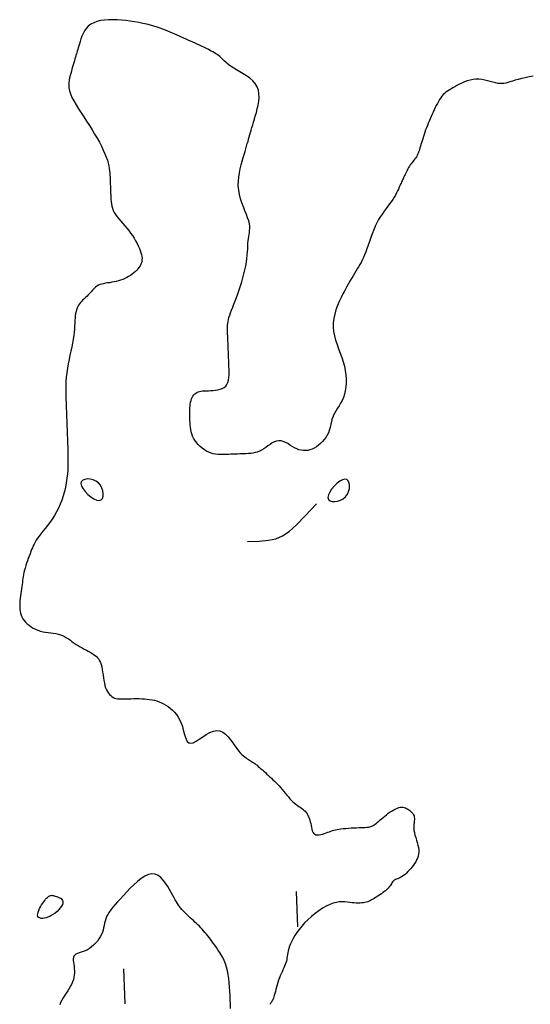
# Model space of a CAD drawing. Header units: millimetres. Extents: x 32690613 to 32693367, y 5343692 to 5344708.
# Tile 888 of 1009: x 32693222 to 32693237, y 5344338 to 5344366. Entities that reach past the tile are written whole.
import ezdxf

# ---------------------------------------------------------------- set-up
doc = ezdxf.new("R2010")
doc.units = ezdxf.units.MM
doc.header["$LTSCALE"] = 20
doc.layers.add('02-DGM_HL_492.00', color=82, linetype='Continuous')

msp = doc.modelspace()

# ---------------------------------------------------------------- linework, layer by layer
at = {"layer": '02-DGM_HL_492.00', "elevation": 492, "flags": 128}
for points in [[(32693237.083, 5344364.832), (32693236.966, 5344364.812), (32693236.855, 5344364.789), (32693236.751, 5344364.765), (32693236.654, 5344364.74), (32693236.567, 5344364.715), (32693236.489, 5344364.692), (32693236.42, 5344364.671), (32693236.357, 5344364.653), (32693236.299, 5344364.638), (32693236.243, 5344364.628), (32693236.187, 5344364.622), (32693236.13, 5344364.622), (32693236.07, 5344364.629), (32693236.004, 5344364.642), (32693235.934, 5344364.66), (32693235.86, 5344364.681), (32693235.782, 5344364.703), (32693235.702, 5344364.722), (32693235.62, 5344364.738), (32693235.537, 5344364.748), (32693235.454, 5344364.75), (32693235.371, 5344364.741), (32693235.289, 5344364.724), (32693235.208, 5344364.7), (32693235.13, 5344364.671), (32693235.055, 5344364.638), (32693234.982, 5344364.602), (32693234.914, 5344364.566), (32693234.851, 5344364.531), (32693234.792, 5344364.499), (32693234.738, 5344364.468), (32693234.688, 5344364.439), (32693234.642, 5344364.409), (32693234.599, 5344364.377), (32693234.559, 5344364.344), (32693234.521, 5344364.308), (32693234.486, 5344364.267), (32693234.452, 5344364.221), (32693234.419, 5344364.171), (32693234.387, 5344364.117), (32693234.356, 5344364.06), (32693234.327, 5344364.001), (32693234.297, 5344363.939), (32693234.268, 5344363.876), (32693234.239, 5344363.812), (32693234.211, 5344363.749), (32693234.182, 5344363.685), (32693234.154, 5344363.622), (32693234.126, 5344363.558), (32693234.099, 5344363.494), (32693234.072, 5344363.431), (32693234.047, 5344363.367), (32693234.023, 5344363.304), (32693234, 5344363.24), (32693233.978, 5344363.177), (32693233.958, 5344363.116), (32693233.939, 5344363.055), (32693233.921, 5344362.997), (32693233.904, 5344362.941), (32693233.889, 5344362.889), (32693233.874, 5344362.839), (32693233.861, 5344362.794), (32693233.848, 5344362.752), (32693233.836, 5344362.712), (32693233.823, 5344362.676), (32693233.81, 5344362.641), (32693233.795, 5344362.607), (32693233.779, 5344362.575), (32693233.761, 5344362.543), (32693233.74, 5344362.511), (32693233.717, 5344362.478), (32693233.692, 5344362.446), (32693233.667, 5344362.412), (32693233.641, 5344362.378), (32693233.614, 5344362.344), (32693233.588, 5344362.308), (32693233.563, 5344362.271), (32693233.539, 5344362.233), (32693233.516, 5344362.194), (32693233.495, 5344362.155), (32693233.475, 5344362.116), (32693233.456, 5344362.078), (32693233.439, 5344362.041), (32693233.423, 5344362.006), (32693233.408, 5344361.973), (32693233.394, 5344361.942), (32693233.381, 5344361.913), (32693233.368, 5344361.885), (32693233.355, 5344361.856), (32693233.341, 5344361.826), (32693233.327, 5344361.794), (32693233.311, 5344361.758), (32693233.293, 5344361.718), (32693233.272, 5344361.673), (32693233.249, 5344361.624), (32693233.223, 5344361.57), (32693233.195, 5344361.513), (32693233.163, 5344361.453), (32693233.127, 5344361.391), (32693233.089, 5344361.328), (32693233.046, 5344361.264), (32693233, 5344361.199), (32693232.951, 5344361.134), (32693232.899, 5344361.066), (32693232.846, 5344360.996), (32693232.793, 5344360.921), (32693232.74, 5344360.842), (32693232.688, 5344360.756), (32693232.639, 5344360.664), (32693232.592, 5344360.565), (32693232.547, 5344360.46), (32693232.505, 5344360.352), (32693232.466, 5344360.243), (32693232.427, 5344360.134), (32693232.391, 5344360.028), (32693232.355, 5344359.928), (32693232.321, 5344359.835), (32693232.287, 5344359.75), (32693232.254, 5344359.673), (32693232.22, 5344359.603), (32693232.187, 5344359.537), (32693232.152, 5344359.475), (32693232.117, 5344359.414), (32693232.08, 5344359.353), (32693232.042, 5344359.29), (32693232.002, 5344359.224), (32693231.96, 5344359.155), (32693231.916, 5344359.082), (32693231.87, 5344359.004), (32693231.823, 5344358.921), (32693231.774, 5344358.834), (32693231.724, 5344358.741), (32693231.673, 5344358.642), (32693231.62, 5344358.537), (32693231.568, 5344358.426), (32693231.519, 5344358.311), (32693231.475, 5344358.192), (32693231.439, 5344358.07), (32693231.411, 5344357.947), (32693231.395, 5344357.822), (32693231.393, 5344357.697), (32693231.405, 5344357.572), (32693231.43, 5344357.448), (32693231.464, 5344357.324), (32693231.506, 5344357.201), (32693231.551, 5344357.077), (32693231.598, 5344356.954), (32693231.642, 5344356.831), (32693231.681, 5344356.707), (32693231.714, 5344356.584), (32693231.738, 5344356.461), (32693231.754, 5344356.339), (32693231.763, 5344356.22), (32693231.764, 5344356.105), (32693231.756, 5344355.995), (32693231.741, 5344355.89), (32693231.717, 5344355.791), (32693231.686, 5344355.7), (32693231.649, 5344355.615), (32693231.607, 5344355.536), (32693231.563, 5344355.462), (32693231.519, 5344355.392), (32693231.477, 5344355.325), (32693231.439, 5344355.259), (32693231.407, 5344355.195), (32693231.382, 5344355.132), (32693231.362, 5344355.069), (32693231.347, 5344355.005), (32693231.333, 5344354.942), (32693231.32, 5344354.879), (32693231.304, 5344354.816), (32693231.285, 5344354.753), (32693231.26, 5344354.689), (32693231.227, 5344354.626), (32693231.188, 5344354.563), (32693231.143, 5344354.501), (32693231.092, 5344354.443), (32693231.038, 5344354.388), (32693230.98, 5344354.338), (32693230.921, 5344354.294), (32693230.86, 5344354.257), (32693230.798, 5344354.227), (32693230.737, 5344354.205), (32693230.675, 5344354.191), (32693230.612, 5344354.184), (32693230.55, 5344354.186), (32693230.487, 5344354.195), (32693230.424, 5344354.212), (32693230.36, 5344354.237), (32693230.296, 5344354.269), (32693230.232, 5344354.306), (32693230.168, 5344354.345), (32693230.104, 5344354.383), (32693230.04, 5344354.418), (32693229.977, 5344354.445), (32693229.914, 5344354.462), (32693229.851, 5344354.467), (32693229.789, 5344354.458), (32693229.727, 5344354.435), (32693229.666, 5344354.403), (32693229.605, 5344354.364), (32693229.544, 5344354.321), (32693229.483, 5344354.277), (32693229.422, 5344354.235), (32693229.361, 5344354.198), (32693229.3, 5344354.168), (32693229.238, 5344354.145), (32693229.176, 5344354.128), (32693229.114, 5344354.115), (32693229.052, 5344354.107), (32693228.989, 5344354.101), (32693228.927, 5344354.098), (32693228.865, 5344354.095), (32693228.802, 5344354.093), (32693228.74, 5344354.09), (32693228.677, 5344354.088), (32693228.615, 5344354.085), (32693228.552, 5344354.083), (32693228.49, 5344354.081), (32693228.427, 5344354.078), (32693228.365, 5344354.076), (32693228.303, 5344354.073), (32693228.24, 5344354.072), (32693228.177, 5344354.073), (32693228.115, 5344354.076), (32693228.052, 5344354.084), (32693227.989, 5344354.096), (32693227.926, 5344354.114), (32693227.862, 5344354.139), (32693227.798, 5344354.172), (32693227.736, 5344354.211), (32693227.674, 5344354.257), (32693227.616, 5344354.307), (32693227.561, 5344354.361), (32693227.511, 5344354.419), (32693227.467, 5344354.479), (32693227.429, 5344354.54), (32693227.4, 5344354.601), (32693227.376, 5344354.663), (32693227.359, 5344354.724), (32693227.347, 5344354.787), (32693227.338, 5344354.849), (32693227.333, 5344354.911), (32693227.329, 5344354.973), (32693227.327, 5344355.036), (32693227.324, 5344355.098), (32693227.322, 5344355.16), (32693227.321, 5344355.222), (32693227.321, 5344355.282), (32693227.322, 5344355.342), (32693227.324, 5344355.399), (32693227.329, 5344355.455), (32693227.336, 5344355.509), (32693227.346, 5344355.56), (32693227.358, 5344355.608), (32693227.373, 5344355.654), (32693227.391, 5344355.695), (32693227.412, 5344355.733), (32693227.435, 5344355.767), (32693227.462, 5344355.796), (32693227.491, 5344355.821), (32693227.522, 5344355.84), (32693227.557, 5344355.855), (32693227.596, 5344355.867), (32693227.638, 5344355.875), (32693227.684, 5344355.881), (32693227.734, 5344355.885), (32693227.789, 5344355.888), (32693227.849, 5344355.89), (32693227.914, 5344355.893), (32693227.982, 5344355.897), (32693228.051, 5344355.904), (32693228.119, 5344355.915), (32693228.185, 5344355.931), (32693228.246, 5344355.953), (32693228.299, 5344355.982), (32693228.345, 5344356.021), (32693228.379, 5344356.069), (32693228.405, 5344356.126), (32693228.422, 5344356.19), (32693228.433, 5344356.261), (32693228.438, 5344356.336), (32693228.439, 5344356.415), (32693228.437, 5344356.497), (32693228.434, 5344356.58), (32693228.431, 5344356.663), (32693228.427, 5344356.746), (32693228.424, 5344356.827), (32693228.421, 5344356.906), (32693228.418, 5344356.983), (32693228.415, 5344357.057), (32693228.413, 5344357.126), (32693228.41, 5344357.191), (32693228.408, 5344357.251), (32693228.406, 5344357.306), (32693228.404, 5344357.358), (32693228.402, 5344357.406), (32693228.4, 5344357.452), (32693228.398, 5344357.495), (32693228.397, 5344357.538), (32693228.395, 5344357.58), (32693228.393, 5344357.621), (32693228.392, 5344357.664), (32693228.393, 5344357.708), (32693228.395, 5344357.753), (32693228.4, 5344357.802), (32693228.408, 5344357.854), (32693228.419, 5344357.91), (32693228.435, 5344357.97), (32693228.456, 5344358.036), (32693228.481, 5344358.108), (32693228.51, 5344358.184), (32693228.542, 5344358.266), (32693228.576, 5344358.354), (32693228.612, 5344358.446), (32693228.649, 5344358.544), (32693228.687, 5344358.647), (32693228.724, 5344358.755), (32693228.761, 5344358.867), (32693228.796, 5344358.982), (32693228.829, 5344359.098), (32693228.86, 5344359.213), (32693228.887, 5344359.328), (32693228.91, 5344359.439), (32693228.93, 5344359.546), (32693228.944, 5344359.649), (32693228.954, 5344359.745), (32693228.962, 5344359.837), (32693228.967, 5344359.923), (32693228.971, 5344360.004), (32693228.975, 5344360.08), (32693228.98, 5344360.15), (32693228.987, 5344360.216), (32693228.996, 5344360.276), (32693229.006, 5344360.334), (32693229.016, 5344360.39), (32693229.023, 5344360.447), (32693229.026, 5344360.506), (32693229.024, 5344360.569), (32693229.014, 5344360.639), (32693228.995, 5344360.717), (32693228.966, 5344360.804), (32693228.929, 5344360.9), (32693228.888, 5344361.004), (32693228.844, 5344361.114), (32693228.802, 5344361.229), (32693228.763, 5344361.349), (32693228.732, 5344361.471), (32693228.711, 5344361.595), (32693228.701, 5344361.72), (32693228.703, 5344361.844), (32693228.715, 5344361.966), (32693228.733, 5344362.086), (32693228.757, 5344362.202), (32693228.784, 5344362.313), (32693228.813, 5344362.419), (32693228.841, 5344362.517), (32693228.868, 5344362.609), (32693228.892, 5344362.693), (32693228.915, 5344362.771), (32693228.936, 5344362.844), (32693228.956, 5344362.914), (32693228.976, 5344362.98), (32693228.994, 5344363.044), (32693229.013, 5344363.108), (32693229.031, 5344363.171), (32693229.05, 5344363.236), (32693229.069, 5344363.302), (32693229.089, 5344363.372), (32693229.111, 5344363.445), (32693229.133, 5344363.523), (32693229.158, 5344363.607), (32693229.184, 5344363.698), (32693229.213, 5344363.797), (32693229.24, 5344363.901), (32693229.265, 5344364.009), (32693229.283, 5344364.119), (32693229.292, 5344364.229), (32693229.288, 5344364.336), (32693229.271, 5344364.438), (32693229.235, 5344364.534), (32693229.18, 5344364.622), (32693229.109, 5344364.702), (32693229.026, 5344364.775), (32693228.934, 5344364.842), (32693228.838, 5344364.902), (32693228.743, 5344364.958), (32693228.652, 5344365.01), (32693228.57, 5344365.059), (32693228.499, 5344365.104), (32693228.439, 5344365.148), (32693228.388, 5344365.189), (32693228.344, 5344365.227), (32693228.306, 5344365.264), (32693228.272, 5344365.298), (32693228.24, 5344365.331), (32693228.208, 5344365.362), (32693228.174, 5344365.391), (32693228.139, 5344365.419), (32693228.103, 5344365.446), (32693228.064, 5344365.472), (32693228.022, 5344365.497), (32693227.978, 5344365.523), (32693227.932, 5344365.548), (32693227.882, 5344365.574), (32693227.83, 5344365.6), (32693227.774, 5344365.627), (32693227.717, 5344365.655), (32693227.657, 5344365.683), (32693227.596, 5344365.711), (32693227.533, 5344365.74), (32693227.47, 5344365.768), (32693227.407, 5344365.797), (32693227.343, 5344365.826), (32693227.279, 5344365.855), (32693227.216, 5344365.884), (32693227.152, 5344365.912), (32693227.088, 5344365.941), (32693227.025, 5344365.97), (32693226.961, 5344365.999), (32693226.897, 5344366.028), (32693226.833, 5344366.056), (32693226.769, 5344366.085), (32693226.702, 5344366.114), (32693226.632, 5344366.142), (32693226.559, 5344366.171), (32693226.48, 5344366.199), (32693226.396, 5344366.227), (32693226.305, 5344366.255), (32693226.206, 5344366.282), (32693226.101, 5344366.308), (32693225.989, 5344366.334), (32693225.873, 5344366.358), (32693225.753, 5344366.379), (32693225.63, 5344366.398), (32693225.506, 5344366.414), (32693225.38, 5344366.427), (32693225.255, 5344366.436), (32693225.132, 5344366.439), (32693225.011, 5344366.437), (32693224.896, 5344366.429), (32693224.786, 5344366.413), (32693224.684, 5344366.388), (32693224.591, 5344366.354), (32693224.509, 5344366.31), (32693224.439, 5344366.254), (32693224.38, 5344366.19), (32693224.33, 5344366.12), (32693224.289, 5344366.046), (32693224.255, 5344365.969), (32693224.227, 5344365.894), (32693224.203, 5344365.822), (32693224.184, 5344365.755), (32693224.166, 5344365.695), (32693224.151, 5344365.642), (32693224.137, 5344365.594), (32693224.124, 5344365.549), (32693224.111, 5344365.506), (32693224.099, 5344365.464), (32693224.087, 5344365.421), (32693224.073, 5344365.375), (32693224.059, 5344365.326), (32693224.044, 5344365.273), (32693224.027, 5344365.217), (32693224.011, 5344365.159), (32693223.993, 5344365.099), (32693223.975, 5344365.037), (32693223.957, 5344364.974), (32693223.939, 5344364.911), (32693223.92, 5344364.848), (32693223.904, 5344364.783), (32693223.891, 5344364.717), (32693223.883, 5344364.648), (32693223.881, 5344364.576), (32693223.888, 5344364.499), (32693223.905, 5344364.416), (32693223.934, 5344364.327), (32693223.975, 5344364.231), (32693224.027, 5344364.129), (32693224.089, 5344364.021), (32693224.158, 5344363.909), (32693224.233, 5344363.792), (32693224.311, 5344363.673), (32693224.39, 5344363.553), (32693224.469, 5344363.431), (32693224.545, 5344363.309), (32693224.618, 5344363.188), (32693224.687, 5344363.068), (32693224.752, 5344362.952), (32693224.811, 5344362.839), (32693224.864, 5344362.731), (32693224.91, 5344362.628), (32693224.949, 5344362.532), (32693224.98, 5344362.443), (32693225.004, 5344362.361), (32693225.022, 5344362.284), (32693225.034, 5344362.212), (32693225.043, 5344362.144), (32693225.049, 5344362.079), (32693225.052, 5344362.015), (32693225.055, 5344361.953), (32693225.057, 5344361.89), (32693225.06, 5344361.828), (32693225.062, 5344361.765), (32693225.065, 5344361.703), (32693225.067, 5344361.64), (32693225.07, 5344361.578), (32693225.072, 5344361.515), (32693225.074, 5344361.453), (32693225.077, 5344361.39), (32693225.081, 5344361.328), (32693225.086, 5344361.266), (32693225.095, 5344361.203), (32693225.107, 5344361.141), (32693225.124, 5344361.08), (32693225.147, 5344361.018), (32693225.177, 5344360.957), (32693225.215, 5344360.895), (32693225.258, 5344360.834), (32693225.308, 5344360.773), (32693225.361, 5344360.71), (32693225.416, 5344360.646), (32693225.473, 5344360.581), (32693225.531, 5344360.514), (32693225.586, 5344360.444), (32693225.64, 5344360.372), (32693225.691, 5344360.299), (32693225.738, 5344360.224), (32693225.782, 5344360.15), (32693225.822, 5344360.076), (32693225.858, 5344360.005), (32693225.889, 5344359.937), (32693225.915, 5344359.873), (32693225.935, 5344359.814), (32693225.95, 5344359.759), (32693225.96, 5344359.708), (32693225.965, 5344359.66), (32693225.964, 5344359.614), (32693225.958, 5344359.57), (32693225.946, 5344359.527), (32693225.93, 5344359.485), (32693225.908, 5344359.442), (32693225.881, 5344359.4), (32693225.85, 5344359.358), (32693225.815, 5344359.317), (32693225.775, 5344359.277), (32693225.732, 5344359.239), (32693225.686, 5344359.202), (32693225.636, 5344359.168), (32693225.584, 5344359.136), (32693225.53, 5344359.106), (32693225.473, 5344359.079), (32693225.415, 5344359.055), (32693225.355, 5344359.033), (32693225.294, 5344359.013), (32693225.233, 5344358.997), (32693225.171, 5344358.983), (32693225.109, 5344358.971), (32693225.048, 5344358.961), (32693224.987, 5344358.952), (32693224.929, 5344358.943), (32693224.872, 5344358.932), (32693224.819, 5344358.92), (32693224.77, 5344358.906), (32693224.724, 5344358.887), (32693224.684, 5344358.865), (32693224.647, 5344358.838), (32693224.614, 5344358.809), (32693224.583, 5344358.777), (32693224.553, 5344358.744), (32693224.525, 5344358.711), (32693224.496, 5344358.677), (32693224.467, 5344358.644), (32693224.436, 5344358.612), (32693224.404, 5344358.581), (32693224.372, 5344358.551), (32693224.339, 5344358.521), (32693224.307, 5344358.491), (32693224.275, 5344358.46), (32693224.244, 5344358.428), (32693224.215, 5344358.395), (32693224.189, 5344358.359), (32693224.164, 5344358.321), (32693224.142, 5344358.281), (32693224.122, 5344358.237), (32693224.105, 5344358.189), (32693224.09, 5344358.138), (32693224.078, 5344358.082), (32693224.069, 5344358.022), (32693224.062, 5344357.957), (32693224.057, 5344357.886), (32693224.053, 5344357.81), (32693224.049, 5344357.729), (32693224.044, 5344357.643), (32693224.036, 5344357.552), (32693224.026, 5344357.455), (32693224.011, 5344357.353), (32693223.992, 5344357.245), (32693223.97, 5344357.133), (32693223.944, 5344357.017), (32693223.918, 5344356.897), (32693223.892, 5344356.775), (32693223.867, 5344356.651), (32693223.845, 5344356.526), (32693223.826, 5344356.4), (32693223.813, 5344356.275), (32693223.804, 5344356.149), (32693223.799, 5344356.024), (32693223.797, 5344355.899), (32693223.798, 5344355.774), (32693223.801, 5344355.649), (32693223.805, 5344355.524), (32693223.81, 5344355.399), (32693223.815, 5344355.274), (32693223.82, 5344355.149), (32693223.824, 5344355.024), (32693223.829, 5344354.899), (32693223.834, 5344354.774), (32693223.839, 5344354.649), (32693223.844, 5344354.525), (32693223.849, 5344354.4), (32693223.854, 5344354.275), (32693223.858, 5344354.15), (32693223.861, 5344354.025), (32693223.861, 5344353.9), (32693223.86, 5344353.775), (32693223.855, 5344353.649), (32693223.846, 5344353.524), (32693223.832, 5344353.398), (32693223.814, 5344353.273), (32693223.79, 5344353.147), (32693223.761, 5344353.023), (32693223.727, 5344352.901), (32693223.687, 5344352.781), (32693223.642, 5344352.664), (32693223.592, 5344352.55), (32693223.536, 5344352.442), (32693223.475, 5344352.338), (32693223.411, 5344352.239), (32693223.344, 5344352.145), (32693223.277, 5344352.056), (32693223.212, 5344351.973), (32693223.149, 5344351.895), (32693223.091, 5344351.822), (32693223.039, 5344351.755), (32693222.994, 5344351.693), (32693222.957, 5344351.635), (32693222.925, 5344351.581), (32693222.897, 5344351.528), (32693222.873, 5344351.476), (32693222.85, 5344351.424), (32693222.829, 5344351.37), (32693222.807, 5344351.312), (32693222.783, 5344351.251), (32693222.759, 5344351.186), (32693222.734, 5344351.12), (32693222.709, 5344351.051), (32693222.685, 5344350.982), (32693222.663, 5344350.914), (32693222.643, 5344350.847), (32693222.625, 5344350.782), (32693222.61, 5344350.721), (32693222.598, 5344350.662), (32693222.587, 5344350.604), (32693222.579, 5344350.548), (32693222.571, 5344350.492), (32693222.564, 5344350.435), (32693222.557, 5344350.377), (32693222.549, 5344350.317), (32693222.54, 5344350.255), (32693222.531, 5344350.19), (32693222.521, 5344350.125), (32693222.512, 5344350.058), (32693222.504, 5344349.991), (32693222.497, 5344349.924), (32693222.492, 5344349.859), (32693222.489, 5344349.795), (32693222.49, 5344349.734), (32693222.494, 5344349.675), (32693222.502, 5344349.618), (32693222.514, 5344349.562), (32693222.531, 5344349.509), (32693222.554, 5344349.457), (32693222.582, 5344349.406), (32693222.616, 5344349.357), (32693222.657, 5344349.308), (32693222.704, 5344349.262), (32693222.756, 5344349.218), (32693222.814, 5344349.177), (32693222.875, 5344349.139), (32693222.94, 5344349.105), (32693223.008, 5344349.077), (32693223.078, 5344349.053), (32693223.15, 5344349.035), (32693223.223, 5344349.022), (32693223.296, 5344349.011), (32693223.369, 5344349.002), (32693223.441, 5344348.993), (32693223.512, 5344348.982), (32693223.58, 5344348.968), (32693223.645, 5344348.95), (32693223.706, 5344348.926), (32693223.765, 5344348.897), (32693223.822, 5344348.865), (32693223.876, 5344348.829), (32693223.93, 5344348.791), (32693223.984, 5344348.752), (32693224.038, 5344348.713), (32693224.093, 5344348.676), (32693224.15, 5344348.64), (32693224.209, 5344348.606), (32693224.267, 5344348.573), (32693224.325, 5344348.541), (32693224.383, 5344348.511), (32693224.438, 5344348.481), (32693224.491, 5344348.451), (32693224.541, 5344348.422), (32693224.587, 5344348.392), (32693224.629, 5344348.362), (32693224.668, 5344348.329), (32693224.703, 5344348.293), (32693224.733, 5344348.253), (32693224.761, 5344348.208), (32693224.784, 5344348.157), (32693224.804, 5344348.099), (32693224.82, 5344348.033), (32693224.834, 5344347.962), (32693224.846, 5344347.886), (32693224.857, 5344347.807), (32693224.868, 5344347.728), (32693224.88, 5344347.65), (32693224.894, 5344347.575), (32693224.911, 5344347.505), (32693224.931, 5344347.442), (32693224.954, 5344347.384), (32693224.98, 5344347.333), (32693225.009, 5344347.289), (32693225.041, 5344347.25), (32693225.074, 5344347.217), (32693225.109, 5344347.189), (32693225.146, 5344347.167), (32693225.184, 5344347.15), (32693225.224, 5344347.138), (32693225.265, 5344347.13), (32693225.309, 5344347.125), (32693225.357, 5344347.123), (32693225.408, 5344347.123), (32693225.463, 5344347.124), (32693225.523, 5344347.126), (32693225.588, 5344347.129), (32693225.657, 5344347.131), (32693225.729, 5344347.133), (32693225.804, 5344347.134), (32693225.88, 5344347.133), (32693225.957, 5344347.131), (32693226.033, 5344347.127), (32693226.107, 5344347.121), (32693226.179, 5344347.112), (32693226.249, 5344347.1), (32693226.317, 5344347.085), (32693226.384, 5344347.066), (32693226.449, 5344347.043), (32693226.514, 5344347.016), (32693226.578, 5344346.984), (32693226.642, 5344346.947), (32693226.706, 5344346.906), (32693226.769, 5344346.858), (32693226.831, 5344346.805), (32693226.89, 5344346.745), (32693226.945, 5344346.679), (32693226.995, 5344346.606), (32693227.04, 5344346.525), (32693227.079, 5344346.436), (32693227.111, 5344346.341), (32693227.137, 5344346.242), (32693227.162, 5344346.145), (32693227.188, 5344346.055), (32693227.217, 5344345.977), (32693227.252, 5344345.915), (32693227.296, 5344345.876), (32693227.352, 5344345.863), (32693227.421, 5344345.88), (32693227.502, 5344345.921), (32693227.592, 5344345.978), (32693227.688, 5344346.043), (32693227.789, 5344346.108), (32693227.891, 5344346.166), (32693227.991, 5344346.207), (32693228.088, 5344346.226), (32693228.178, 5344346.214), (32693228.263, 5344346.177), (32693228.341, 5344346.119), (32693228.414, 5344346.047), (32693228.482, 5344345.964), (32693228.545, 5344345.878), (32693228.604, 5344345.792), (32693228.658, 5344345.714), (32693228.709, 5344345.647), (32693228.757, 5344345.591), (32693228.802, 5344345.544), (32693228.844, 5344345.506), (32693228.883, 5344345.474), (32693228.92, 5344345.448), (32693228.954, 5344345.425), (32693228.987, 5344345.405), (32693229.019, 5344345.385), (32693229.049, 5344345.367), (32693229.078, 5344345.348), (32693229.108, 5344345.329), (32693229.137, 5344345.308), (32693229.168, 5344345.286), (32693229.2, 5344345.263), (32693229.233, 5344345.236), (32693229.268, 5344345.207), (32693229.306, 5344345.175), (32693229.345, 5344345.141), (32693229.385, 5344345.105), (32693229.427, 5344345.067), (32693229.469, 5344345.028), (32693229.512, 5344344.989), (32693229.556, 5344344.949), (32693229.599, 5344344.909), (32693229.642, 5344344.868), (32693229.685, 5344344.827), (32693229.729, 5344344.785), (32693229.772, 5344344.742), (32693229.816, 5344344.697), (32693229.859, 5344344.65), (32693229.903, 5344344.601), (32693229.946, 5344344.549), (32693229.99, 5344344.496), (32693230.034, 5344344.442), (32693230.078, 5344344.389), (32693230.122, 5344344.336), (32693230.165, 5344344.287), (32693230.209, 5344344.24), (32693230.252, 5344344.197), (32693230.295, 5344344.16), (32693230.338, 5344344.127), (32693230.38, 5344344.096), (32693230.42, 5344344.068), (32693230.46, 5344344.042), (32693230.498, 5344344.015), (32693230.534, 5344343.988), (32693230.567, 5344343.96), (32693230.598, 5344343.928), (32693230.627, 5344343.894), (32693230.653, 5344343.857), (32693230.677, 5344343.818), (32693230.698, 5344343.776), (32693230.717, 5344343.731), (32693230.733, 5344343.683), (32693230.747, 5344343.633), (32693230.758, 5344343.58), (32693230.768, 5344343.527), (32693230.778, 5344343.473), (32693230.79, 5344343.423), (32693230.803, 5344343.376), (32693230.821, 5344343.335), (32693230.843, 5344343.301), (32693230.872, 5344343.276), (32693230.907, 5344343.262), (32693230.949, 5344343.257), (32693230.995, 5344343.259), (32693231.044, 5344343.268), (32693231.095, 5344343.281), (32693231.147, 5344343.297), (32693231.197, 5344343.315), (32693231.245, 5344343.333), (32693231.289, 5344343.349), (32693231.332, 5344343.365), (32693231.373, 5344343.379), (32693231.415, 5344343.392), (32693231.458, 5344343.403), (32693231.506, 5344343.413), (32693231.558, 5344343.423), (32693231.616, 5344343.431), (32693231.682, 5344343.438), (32693231.754, 5344343.444), (32693231.83, 5344343.45), (32693231.907, 5344343.454), (32693231.985, 5344343.458), (32693232.061, 5344343.462), (32693232.133, 5344343.465), (32693232.199, 5344343.467), (32693232.257, 5344343.47), (32693232.309, 5344343.472), (32693232.355, 5344343.476), (32693232.396, 5344343.48), (32693232.433, 5344343.487), (32693232.467, 5344343.495), (32693232.499, 5344343.507), (32693232.53, 5344343.522), (32693232.561, 5344343.541), (32693232.592, 5344343.563), (32693232.624, 5344343.589), (32693232.657, 5344343.617), (32693232.692, 5344343.649), (32693232.729, 5344343.682), (32693232.769, 5344343.718), (32693232.813, 5344343.755), (32693232.86, 5344343.794), (32693232.91, 5344343.833), (32693232.962, 5344343.872), (32693233.015, 5344343.909), (32693233.069, 5344343.944), (32693233.121, 5344343.975), (32693233.172, 5344344.001), (32693233.22, 5344344.021), (32693233.264, 5344344.036), (32693233.305, 5344344.044), (32693233.344, 5344344.046), (32693233.38, 5344344.043), (32693233.415, 5344344.036), (32693233.448, 5344344.025), (32693233.481, 5344344.009), (32693233.513, 5344343.991), (32693233.545, 5344343.97), (32693233.576, 5344343.947), (32693233.606, 5344343.921), (32693233.633, 5344343.893), (32693233.657, 5344343.863), (32693233.677, 5344343.832), (32693233.693, 5344343.798), (32693233.702, 5344343.762), (32693233.706, 5344343.725), (32693233.705, 5344343.686), (32693233.701, 5344343.645), (32693233.695, 5344343.6), (32693233.69, 5344343.553), (32693233.686, 5344343.502), (32693233.686, 5344343.446), (32693233.692, 5344343.387), (32693233.704, 5344343.322), (32693233.721, 5344343.254), (32693233.741, 5344343.183), (32693233.763, 5344343.111), (32693233.784, 5344343.038), (32693233.803, 5344342.966), (32693233.818, 5344342.896), (32693233.826, 5344342.829), (32693233.828, 5344342.766), (32693233.822, 5344342.707), (32693233.809, 5344342.651), (32693233.791, 5344342.597), (32693233.768, 5344342.546), (32693233.741, 5344342.496), (32693233.709, 5344342.447), (32693233.675, 5344342.399), (32693233.638, 5344342.351), (32693233.6, 5344342.303), (32693233.56, 5344342.257), (32693233.519, 5344342.213), (32693233.478, 5344342.172), (32693233.437, 5344342.135), (32693233.397, 5344342.102), (32693233.358, 5344342.074), (32693233.321, 5344342.052), (32693233.286, 5344342.034), (32693233.252, 5344342.02), (32693233.221, 5344342.009), (32693233.192, 5344341.998), (32693233.165, 5344341.987), (32693233.141, 5344341.975), (32693233.119, 5344341.96), (32693233.1, 5344341.942), (32693233.083, 5344341.921), (32693233.067, 5344341.896), (32693233.05, 5344341.869), (32693233.032, 5344341.84), (32693233.012, 5344341.81), (32693232.989, 5344341.778), (32693232.961, 5344341.746), (32693232.929, 5344341.713), (32693232.892, 5344341.681), (32693232.852, 5344341.649), (32693232.81, 5344341.617), (32693232.766, 5344341.586), (32693232.722, 5344341.556), (32693232.679, 5344341.527), (32693232.637, 5344341.5), (32693232.598, 5344341.474), (32693232.56, 5344341.45), (32693232.524, 5344341.428), (32693232.488, 5344341.407), (32693232.453, 5344341.389), (32693232.416, 5344341.373), (32693232.379, 5344341.358), (32693232.34, 5344341.346), (32693232.299, 5344341.336), (32693232.255, 5344341.329), (32693232.208, 5344341.323), (32693232.159, 5344341.32), (32693232.106, 5344341.319), (32693232.051, 5344341.321), (32693231.993, 5344341.324), (32693231.932, 5344341.33), (32693231.867, 5344341.338), (32693231.799, 5344341.346), (32693231.728, 5344341.352), (32693231.652, 5344341.354), (32693231.571, 5344341.35), (32693231.486, 5344341.337), (32693231.396, 5344341.315), (32693231.3, 5344341.281), (32693231.199, 5344341.232), (32693231.094, 5344341.172), (32693230.988, 5344341.101), (32693230.882, 5344341.022), (32693230.778, 5344340.937), (32693230.679, 5344340.847), (32693230.586, 5344340.755), (32693230.501, 5344340.663), (32693230.427, 5344340.572), (32693230.362, 5344340.483), (32693230.306, 5344340.397), (32693230.258, 5344340.314), (32693230.218, 5344340.235), (32693230.185, 5344340.16), (32693230.158, 5344340.089), (32693230.137, 5344340.023), (32693230.121, 5344339.962), (32693230.109, 5344339.906), (32693230.099, 5344339.854), (32693230.092, 5344339.804), (32693230.084, 5344339.757), (32693230.076, 5344339.711), (32693230.066, 5344339.665), (32693230.053, 5344339.619), (32693230.036, 5344339.572), (32693230.016, 5344339.524), (32693229.993, 5344339.474), (32693229.969, 5344339.422), (32693229.943, 5344339.367), (32693229.917, 5344339.311), (32693229.891, 5344339.252), (32693229.867, 5344339.19), (32693229.844, 5344339.125), (32693229.823, 5344339.058), (32693229.804, 5344338.991), (32693229.786, 5344338.925), (32693229.769, 5344338.861), (32693229.753, 5344338.8), (32693229.738, 5344338.744), (32693229.724, 5344338.693), (32693229.71, 5344338.65), (32693229.696, 5344338.612), (32693229.682, 5344338.58), (32693229.669, 5344338.552), (32693229.655, 5344338.527), (32693229.641, 5344338.504), (32693229.627, 5344338.483), (32693229.612, 5344338.462), (32693229.597, 5344338.44)], [(32693228.962, 5344351.597), (32693229.294, 5344351.612), (32693229.555, 5344351.636), (32693229.768, 5344351.681), (32693229.957, 5344351.761), (32693230.143, 5344351.888), (32693230.351, 5344352.074), (32693230.603, 5344352.332), (32693230.922, 5344352.674)], [(32693228.483, 5344338.323), (32693228.476, 5344338.444), (32693228.471, 5344338.568), (32693228.465, 5344338.693), (32693228.46, 5344338.817), (32693228.452, 5344338.939), (32693228.443, 5344339.059), (32693228.43, 5344339.176), (32693228.414, 5344339.288), (32693228.393, 5344339.396), (32693228.367, 5344339.498), (32693228.336, 5344339.594), (32693228.299, 5344339.684), (32693228.258, 5344339.768), (32693228.215, 5344339.847), (32693228.169, 5344339.921), (32693228.123, 5344339.99), (32693228.077, 5344340.056), (32693228.032, 5344340.119), (32693227.989, 5344340.178), (32693227.948, 5344340.235), (32693227.908, 5344340.289), (32693227.869, 5344340.34), (32693227.831, 5344340.39), (32693227.793, 5344340.438), (32693227.754, 5344340.484), (32693227.716, 5344340.529), (32693227.676, 5344340.573), (32693227.635, 5344340.616), (32693227.594, 5344340.658), (32693227.552, 5344340.699), (32693227.509, 5344340.74), (32693227.467, 5344340.78), (32693227.423, 5344340.821), (32693227.38, 5344340.861), (32693227.337, 5344340.901), (32693227.294, 5344340.941), (32693227.252, 5344340.981), (32693227.211, 5344341.021), (32693227.171, 5344341.061), (32693227.132, 5344341.101), (32693227.096, 5344341.141), (32693227.062, 5344341.182), (32693227.03, 5344341.222), (32693227, 5344341.264), (32693226.97, 5344341.309), (32693226.94, 5344341.358), (32693226.909, 5344341.411), (32693226.875, 5344341.471), (32693226.837, 5344341.539), (32693226.795, 5344341.616), (32693226.747, 5344341.702), (32693226.694, 5344341.793), (32693226.634, 5344341.883), (32693226.569, 5344341.969), (32693226.498, 5344342.043), (32693226.42, 5344342.102), (32693226.336, 5344342.139), (32693226.246, 5344342.151), (32693226.149, 5344342.132), (32693226.047, 5344342.087), (32693225.943, 5344342.02), (32693225.837, 5344341.937), (32693225.732, 5344341.841), (32693225.628, 5344341.739), (32693225.529, 5344341.636), (32693225.436, 5344341.535), (32693225.349, 5344341.442), (32693225.271, 5344341.355), (32693225.2, 5344341.275), (32693225.136, 5344341.2), (32693225.08, 5344341.13), (32693225.032, 5344341.062), (32693224.992, 5344340.997), (32693224.959, 5344340.933), (32693224.934, 5344340.869), (32693224.914, 5344340.806), (32693224.899, 5344340.743), (32693224.885, 5344340.68), (32693224.872, 5344340.617), (32693224.856, 5344340.553), (32693224.837, 5344340.49), (32693224.812, 5344340.427), (32693224.779, 5344340.363), (32693224.74, 5344340.3), (32693224.695, 5344340.239), (32693224.644, 5344340.18), (32693224.59, 5344340.126), (32693224.532, 5344340.076), (32693224.473, 5344340.031), (32693224.412, 5344339.994), (32693224.351, 5344339.964), (32693224.29, 5344339.94), (32693224.233, 5344339.92), (32693224.179, 5344339.901), (32693224.13, 5344339.884), (32693224.088, 5344339.864), (32693224.054, 5344339.841), (32693224.03, 5344339.812), (32693224.015, 5344339.777), (32693224.009, 5344339.735), (32693224.01, 5344339.687), (32693224.016, 5344339.635), (32693224.024, 5344339.578), (32693224.033, 5344339.519), (32693224.041, 5344339.458), (32693224.046, 5344339.396), (32693224.046, 5344339.333), (32693224.04, 5344339.271), (32693224.03, 5344339.208), (32693224.014, 5344339.144), (32693223.993, 5344339.081), (32693223.967, 5344339.018), (32693223.935, 5344338.954), (32693223.899, 5344338.89), (32693223.857, 5344338.826), (32693223.813, 5344338.761), (32693223.768, 5344338.696), (32693223.725, 5344338.629), (32693223.686, 5344338.562), (32693223.652, 5344338.493), (32693223.628, 5344338.423)], [(32693230.391, 5344340.645), (32693230.352, 5344341.644)], [(32693225.434, 5344339.45), (32693225.473, 5344338.451)]]:
    msp.add_lwpolyline(points, dxfattribs=at)
for points in [[(32693224.747, 5344352.767), (32693224.801, 5344352.784), (32693224.838, 5344352.825), (32693224.859, 5344352.886), (32693224.864, 5344352.959), (32693224.853, 5344353.04), (32693224.827, 5344353.122), (32693224.784, 5344353.199), (32693224.727, 5344353.266), (32693224.656, 5344353.318), (32693224.575, 5344353.354), (32693224.491, 5344353.374), (32693224.41, 5344353.379), (32693224.337, 5344353.368), (32693224.279, 5344353.343), (32693224.24, 5344353.302), (32693224.228, 5344353.247), (32693224.245, 5344353.178), (32693224.288, 5344353.101), (32693224.351, 5344353.02), (32693224.427, 5344352.942), (32693224.511, 5344352.872), (32693224.596, 5344352.816), (32693224.677, 5344352.779)], [(32693231.748, 5344352.874), (32693231.8, 5344352.945), (32693231.836, 5344353.026), (32693231.856, 5344353.109), (32693231.861, 5344353.191), (32693231.85, 5344353.264), (32693231.824, 5344353.322), (32693231.784, 5344353.361), (32693231.728, 5344353.373), (32693231.66, 5344353.356), (32693231.582, 5344353.313), (32693231.501, 5344353.25), (32693231.423, 5344353.174), (32693231.353, 5344353.09), (32693231.297, 5344353.004), (32693231.26, 5344352.924), (32693231.248, 5344352.854), (32693231.265, 5344352.8), (32693231.307, 5344352.762), (32693231.367, 5344352.741), (32693231.44, 5344352.736), (32693231.521, 5344352.747), (32693231.603, 5344352.774), (32693231.681, 5344352.816)], [(32693223.373, 5344340.954), (32693223.312, 5344340.924), (32693223.252, 5344340.903), (32693223.195, 5344340.889), (32693223.143, 5344340.883), (32693223.096, 5344340.885), (32693223.057, 5344340.895), (32693223.027, 5344340.913), (32693223.007, 5344340.94), (32693222.999, 5344340.974), (32693223.002, 5344341.016), (32693223.013, 5344341.062), (32693223.032, 5344341.112), (32693223.056, 5344341.163), (32693223.083, 5344341.215), (32693223.113, 5344341.265), (32693223.143, 5344341.312), (32693223.171, 5344341.355), (32693223.199, 5344341.393), (32693223.225, 5344341.426), (32693223.251, 5344341.455), (32693223.275, 5344341.479), (32693223.298, 5344341.499), (32693223.32, 5344341.515), (32693223.342, 5344341.527), (32693223.362, 5344341.535), (32693223.383, 5344341.539), (32693223.404, 5344341.54), (32693223.425, 5344341.538), (32693223.448, 5344341.533), (32693223.473, 5344341.526), (32693223.501, 5344341.517), (32693223.531, 5344341.506), (32693223.564, 5344341.494), (32693223.598, 5344341.48), (32693223.632, 5344341.464), (32693223.663, 5344341.445), (32693223.689, 5344341.422), (32693223.708, 5344341.395), (32693223.718, 5344341.363), (32693223.716, 5344341.325), (32693223.703, 5344341.282), (32693223.677, 5344341.234), (32693223.642, 5344341.184), (32693223.599, 5344341.133), (32693223.549, 5344341.082), (32693223.493, 5344341.035), (32693223.434, 5344340.991)]]:
    msp.add_lwpolyline(points, close=True, dxfattribs=at)

doc.saveas('drawing.dxf')
